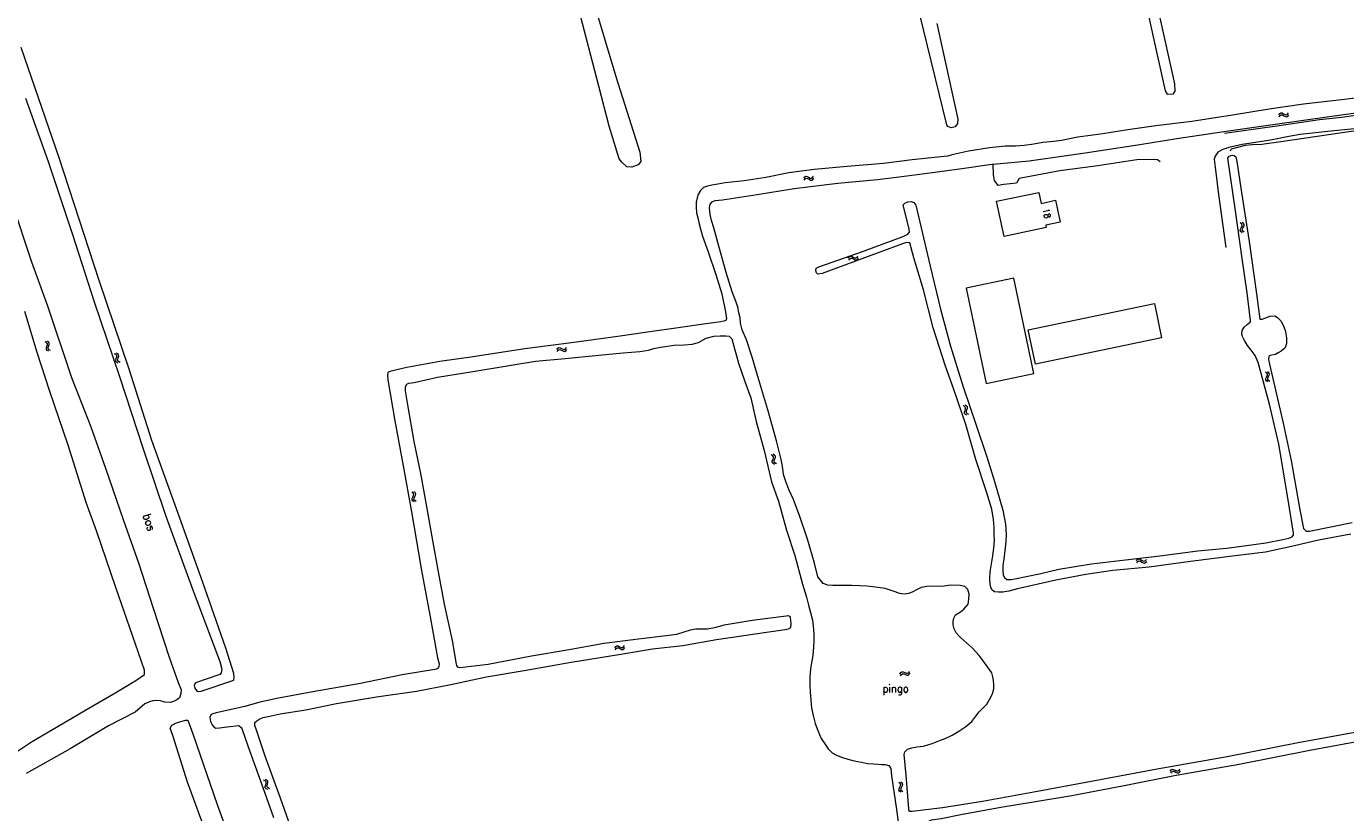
# Model space of a CAD drawing. Header units: metres. Extents: x 189705 to 199106, y 581686 to 588448.
# Tile 393 of 555: x 195610 to 195938, y 588019 to 588214. Entities that reach past the tile are written whole.
import ezdxf

# ---------------------------------------------------------------- set-up
doc = ezdxf.new("R2010")
doc.units = ezdxf.units.M
doc.layers.add('B-WA-OG-GBKN-G', color=7, linetype='Continuous', lineweight=18)
doc.styles.add('Style-STANDARD', font='STANDARD.shx')

msp = doc.modelspace()

# ---------------------------------------------------------------- linework, layer by layer
at = {"layer": 'B-WA-OG-GBKN-G'}
for p, q in [((195921.597, 588192.385), (195921.85, 588192.704)), ((195921.691, 588191.897), (195921.946, 588192.215)), ((195921.85, 588192.704), (195922.132, 588192.87)), ((195921.946, 588192.215), (195922.23, 588192.379)), ((195922.132, 588192.87), (195922.467, 588192.824)), ((195922.23, 588192.379), (195922.553, 588192.335)), ((195922.467, 588192.824), (195922.822, 588192.625)), ((195922.553, 588192.335), (195922.918, 588192.137)), ((195922.822, 588192.625), (195923.179, 588192.426)), ((195922.918, 588192.137), (195923.273, 588191.936)), ((195923.179, 588192.426), (195923.504, 588192.378)), ((195923.273, 588191.936), (195923.598, 588191.888)), ((195923.504, 588192.378), (195923.796, 588192.545)), ((195923.598, 588191.888), (195923.89, 588192.057)), ((195923.796, 588192.545), (195924.051, 588192.865)), ((195923.89, 588192.057), (195924.144, 588192.377)), ((195803.306, 588176.566), (195803.558, 588176.886)), ((195803.4, 588176.078), (195803.655, 588176.397)), ((195803.558, 588176.886), (195803.839, 588177.053)), ((195803.655, 588176.397), (195803.938, 588176.562)), ((195803.839, 588177.053), (195804.175, 588177.007)), ((195803.938, 588176.562), (195804.262, 588176.518)), ((195804.175, 588177.007), (195804.53, 588176.808)), ((195804.262, 588176.518), (195804.627, 588176.321)), ((195804.53, 588176.808), (195804.887, 588176.61)), ((195804.627, 588176.321), (195804.982, 588176.12)), ((195804.887, 588176.61), (195805.213, 588176.563)), ((195804.982, 588176.12), (195805.308, 588176.073)), ((195805.213, 588176.563), (195805.504, 588176.731)), ((195805.308, 588176.073), (195805.599, 588176.243)), ((195805.504, 588176.731), (195805.758, 588177.051)), ((195805.599, 588176.243), (195805.853, 588176.564)), ((195912.363, 588165.202), (195912.044, 588165.458)), ((195912.529, 588164.91), (195912.363, 588165.202)), ((195912.48, 588164.584), (195912.529, 588164.91)), ((195912.851, 588165.294), (195912.532, 588165.55)), ((195913.019, 588165.002), (195912.851, 588165.294)), ((195912.97, 588164.676), (195913.019, 588165.002)), ((195912.031, 588163.539), (195912.079, 588163.874)), ((195912.196, 588163.257), (195912.031, 588163.539)), ((195912.079, 588163.874), (195912.279, 588164.228)), ((195912.515, 588163.003), (195912.196, 588163.257)), ((195912.279, 588164.228), (195912.48, 588164.584)), ((195912.522, 588163.635), (195912.568, 588163.958)), ((195912.686, 588163.351), (195912.522, 588163.635)), ((195912.568, 588163.958), (195912.767, 588164.322)), ((195913.003, 588163.094), (195912.686, 588163.351)), ((195912.767, 588164.322), (195912.97, 588164.676)), ((195814.401, 588156.619), (195814.632, 588156.954)), ((195814.525, 588156.138), (195814.759, 588156.471)), ((195814.632, 588156.954), (195814.903, 588157.137)), ((195814.759, 588156.471), (195815.032, 588156.653)), ((195814.903, 588157.137), (195815.241, 588157.112)), ((195815.032, 588156.653), (195815.358, 588156.63)), ((195815.241, 588157.112), (195815.608, 588156.936)), ((195815.358, 588156.63), (195815.734, 588156.455)), ((195815.608, 588156.936), (195815.976, 588156.759)), ((195815.734, 588156.455), (195816.101, 588156.277)), ((195815.976, 588156.759), (195816.304, 588156.732)), ((195816.101, 588156.277), (195816.429, 588156.249)), ((195816.304, 588156.732), (195816.585, 588156.918)), ((195816.429, 588156.249), (195816.709, 588156.437)), ((195816.585, 588156.918), (195816.819, 588157.253)), ((195816.709, 588156.437), (195816.943, 588156.772)), ((195614.726, 588135.615), (195614.365, 588135.806)), ((195614.944, 588135.358), (195614.726, 588135.615)), ((195615.188, 588135.796), (195614.827, 588135.988)), ((195614.956, 588135.029), (195614.944, 588135.358)), ((195615.408, 588135.54), (195615.188, 588135.796)), ((195615.288, 588134.826), (195615.421, 588135.211)), ((195615.421, 588135.211), (195615.408, 588135.54)), ((195614.695, 588134.257), (195614.826, 588134.642)), ((195614.711, 588133.919), (195614.695, 588134.257)), ((195614.926, 588133.672), (195614.711, 588133.919)), ((195614.826, 588134.642), (195614.956, 588135.029)), ((195615.286, 588133.482), (195614.926, 588133.672)), ((195615.16, 588134.431), (195615.288, 588134.826)), ((195615.176, 588134.105), (195615.16, 588134.431)), ((195615.389, 588133.856), (195615.176, 588134.105)), ((195615.748, 588133.664), (195615.389, 588133.856)), ((195632.006, 588132.636), (195631.643, 588132.823)), ((195632.227, 588132.383), (195632.006, 588132.636)), ((195632.466, 588132.823), (195632.103, 588133.011)), ((195632.119, 588131.666), (195632.244, 588132.054)), ((195632.244, 588132.054), (195632.227, 588132.383)), ((195632.689, 588132.571), (195632.466, 588132.823)), ((195632.578, 588131.855), (195632.706, 588132.242)), ((195632.706, 588132.242), (195632.689, 588132.571)), ((195741.803, 588133.888), (195742.05, 588134.212)), ((195741.905, 588133.402), (195742.154, 588133.724)), ((195742.05, 588134.212), (195742.329, 588134.383)), ((195742.154, 588133.724), (195742.436, 588133.894)), ((195742.329, 588134.383), (195742.665, 588134.343)), ((195742.436, 588133.894), (195742.76, 588133.855)), ((195742.665, 588134.343), (195743.023, 588134.149)), ((195742.76, 588133.855), (195743.127, 588133.664)), ((195743.023, 588134.149), (195743.383, 588133.957)), ((195743.127, 588133.664), (195743.486, 588133.468)), ((195743.383, 588133.957), (195743.71, 588133.914)), ((195743.486, 588133.468), (195743.812, 588133.426)), ((195743.71, 588133.914), (195743.999, 588134.087)), ((195743.812, 588133.426), (195744.101, 588133.601)), ((195743.999, 588134.087), (195744.248, 588134.411)), ((195744.101, 588133.601), (195744.35, 588133.925)), ((195631.992, 588131.279), (195632.119, 588131.666)), ((195632.012, 588130.941), (195631.992, 588131.279)), ((195632.231, 588130.697), (195632.012, 588130.941)), ((195632.593, 588130.511), (195632.231, 588130.697)), ((195632.455, 588131.458), (195632.578, 588131.855)), ((195632.475, 588131.133), (195632.455, 588131.458)), ((195632.692, 588130.886), (195632.475, 588131.133)), ((195633.053, 588130.699), (195632.692, 588130.886)), ((195918.627, 588128.015), (195918.295, 588128.254)), ((195918.38, 588126.337), (195918.41, 588126.674)), ((195918.559, 588126.063), (195918.38, 588126.337)), ((195918.41, 588126.674), (195918.593, 588127.038)), ((195918.89, 588125.826), (195918.559, 588126.063)), ((195918.593, 588127.038), (195918.775, 588127.403)), ((195918.808, 588127.731), (195918.627, 588128.015)), ((195918.775, 588127.403), (195918.808, 588127.731)), ((195919.11, 588128.131), (195918.778, 588128.37)), ((195918.866, 588126.458), (195918.895, 588126.783)), ((195919.043, 588126.182), (195918.866, 588126.458)), ((195918.895, 588126.783), (195919.075, 588127.156)), ((195919.373, 588125.942), (195919.043, 588126.182)), ((195919.075, 588127.156), (195919.26, 588127.52)), ((195919.293, 588127.848), (195919.11, 588128.131)), ((195919.26, 588127.52), (195919.293, 588127.848)), ((195843.404, 588119.674), (195843.043, 588119.867)), ((195843.621, 588119.416), (195843.404, 588119.674)), ((195843.499, 588118.701), (195843.632, 588119.087)), ((195843.867, 588119.853), (195843.507, 588120.046)), ((195843.632, 588119.087), (195843.621, 588119.416)), ((195843.832, 588118.488), (195843.962, 588118.882)), ((195844.086, 588119.596), (195843.867, 588119.853)), ((195843.962, 588118.882), (195844.097, 588119.267)), ((195844.097, 588119.267), (195844.086, 588119.596)), ((195843.367, 588118.316), (195843.499, 588118.701)), ((195843.381, 588117.978), (195843.367, 588118.316)), ((195843.594, 588117.73), (195843.381, 588117.978)), ((195843.954, 588117.539), (195843.594, 588117.73)), ((195843.846, 588118.162), (195843.832, 588118.488)), ((195844.059, 588117.912), (195843.846, 588118.162)), ((195844.417, 588117.718), (195844.059, 588117.912)), ((195795.58, 588107.458), (195795.23, 588107.669)), ((195795.471, 588105.766), (195795.474, 588106.104)), ((195795.672, 588105.507), (195795.471, 588105.766)), ((195795.474, 588106.104), (195795.626, 588106.482)), ((195795.784, 588107.19), (195795.58, 588107.458)), ((195795.626, 588106.482), (195795.778, 588106.861)), ((195796.052, 588107.613), (195795.702, 588107.825)), ((195795.778, 588106.861), (195795.784, 588107.19)), ((195795.946, 588105.926), (195795.948, 588106.252)), ((195796.145, 588105.665), (195795.946, 588105.926)), ((195795.948, 588106.252), (195796.098, 588106.639)), ((195796.257, 588107.346), (195796.052, 588107.613)), ((195796.098, 588106.639), (195796.252, 588107.017)), ((195796.493, 588105.453), (195796.145, 588105.665)), ((195796.252, 588107.017), (195796.257, 588107.346)), ((195796.022, 588105.298), (195795.672, 588105.507)), ((195706.02, 588098.14), (195705.691, 588098.381)), ((195705.761, 588096.464), (195705.795, 588096.801)), ((195705.939, 588096.189), (195705.761, 588096.464)), ((195705.795, 588096.801), (195705.98, 588097.163)), ((195706.268, 588095.949), (195705.939, 588096.189)), ((195705.98, 588097.163), (195706.164, 588097.527)), ((195706.199, 588097.855), (195706.02, 588098.14)), ((195706.164, 588097.527), (195706.199, 588097.855)), ((195706.504, 588098.253), (195706.174, 588098.494)), ((195706.248, 588096.581), (195706.28, 588096.906)), ((195706.424, 588096.304), (195706.248, 588096.581)), ((195706.28, 588096.906), (195706.463, 588097.278)), ((195706.752, 588096.062), (195706.424, 588096.304)), ((195706.463, 588097.278), (195706.65, 588097.641)), ((195706.685, 588097.968), (195706.504, 588098.253)), ((195706.65, 588097.641), (195706.685, 588097.968)), ((195886.194, 588081.289), (195886.466, 588081.593)), ((195886.257, 588080.797), (195886.531, 588081.098)), ((195886.466, 588081.593), (195886.758, 588081.741)), ((195886.531, 588081.098), (195886.825, 588081.245)), ((195886.758, 588081.741), (195887.09, 588081.674)), ((195886.825, 588081.245), (195887.145, 588081.18)), ((195887.09, 588081.674), (195887.431, 588081.453)), ((195887.145, 588081.18), (195887.496, 588080.96)), ((195887.431, 588081.453), (195887.775, 588081.232)), ((195887.496, 588080.96), (195887.838, 588080.737)), ((195887.775, 588081.232), (195888.097, 588081.164)), ((195887.838, 588080.737), (195888.16, 588080.669)), ((195888.097, 588081.164), (195888.398, 588081.313)), ((195888.16, 588080.669), (195888.461, 588080.82)), ((195888.398, 588081.313), (195888.672, 588081.616)), ((195888.461, 588080.82), (195888.735, 588081.124)), ((195756.25, 588059.606), (195756.494, 588059.932)), ((195756.494, 588059.932), (195756.771, 588060.106)), ((195756.771, 588060.106), (195757.107, 588060.069)), ((195757.107, 588060.069), (195757.467, 588059.879)), ((195757.467, 588059.879), (195757.829, 588059.69)), ((195757.829, 588059.69), (195758.156, 588059.651)), ((195758.156, 588059.651), (195758.443, 588059.827)), ((195758.443, 588059.827), (195758.689, 588060.153)), ((195758.55, 588059.342), (195758.796, 588059.668)), ((195756.357, 588059.121), (195756.603, 588059.445)), ((195756.603, 588059.445), (195756.882, 588059.618)), ((195756.882, 588059.618), (195757.207, 588059.582)), ((195757.207, 588059.582), (195757.576, 588059.394)), ((195757.576, 588059.394), (195757.937, 588059.203)), ((195757.937, 588059.203), (195758.264, 588059.164)), ((195758.264, 588059.164), (195758.55, 588059.342)), ((195827.282, 588053.078), (195827.499, 588053.423)), ((195827.499, 588053.423), (195827.761, 588053.619)), ((195827.647, 588052.947), (195827.912, 588053.141)), ((195827.761, 588053.619), (195828.1, 588053.609)), ((195827.912, 588053.141), (195828.238, 588053.132)), ((195828.1, 588053.609), (195828.474, 588053.449)), ((195828.238, 588053.132), (195828.622, 588052.975)), ((195828.474, 588053.449), (195828.85, 588053.29)), ((195828.85, 588053.29), (195829.179, 588053.277)), ((195829.179, 588053.277), (195829.451, 588053.475)), ((195829.451, 588053.475), (195829.67, 588053.821)), ((195829.597, 588053), (195829.815, 588053.346)), ((195827.428, 588052.603), (195827.647, 588052.947)), ((195828.622, 588052.975), (195828.996, 588052.813)), ((195828.996, 588052.813), (195829.325, 588052.8)), ((195829.325, 588052.8), (195829.597, 588053)), ((195669.636, 588026.628), (195669.268, 588026.807)), ((195894.593, 588028.843), (195894.828, 588029.176)), ((195894.713, 588028.362), (195894.951, 588028.693)), ((195894.828, 588029.176), (195895.1, 588029.358)), ((195894.951, 588028.693), (195895.225, 588028.873)), ((195895.1, 588029.358), (195895.438, 588029.33)), ((195895.225, 588028.873), (195895.55, 588028.846)), ((195895.438, 588029.33), (195895.803, 588029.15)), ((195895.55, 588028.846), (195895.925, 588028.669)), ((195895.803, 588029.15), (195896.17, 588028.971)), ((195895.925, 588028.669), (195896.291, 588028.487)), ((195896.17, 588028.971), (195896.498, 588028.941)), ((195896.291, 588028.487), (195896.618, 588028.457)), ((195896.498, 588028.941), (195896.78, 588029.124)), ((195896.618, 588028.457), (195896.9, 588028.642)), ((195896.78, 588029.124), (195897.017, 588029.458)), ((195896.9, 588028.642), (195897.137, 588028.976)), ((195669.18, 588026.43), (195668.812, 588026.609)), ((195669.407, 588026.182), (195669.18, 588026.43)), ((195669.197, 588025.073), (195669.314, 588025.462)), ((195669.224, 588024.735), (195669.197, 588025.073)), ((195669.448, 588024.496), (195669.224, 588024.735)), ((195669.314, 588025.462), (195669.431, 588025.854)), ((195669.431, 588025.854), (195669.407, 588026.182)), ((195669.815, 588024.319), (195669.448, 588024.496)), ((195669.865, 588026.38), (195669.636, 588026.628)), ((195669.655, 588025.263), (195669.769, 588025.662)), ((195669.683, 588024.938), (195669.655, 588025.263)), ((195669.905, 588024.696), (195669.683, 588024.938)), ((195669.769, 588025.662), (195669.889, 588026.052)), ((195669.889, 588026.052), (195669.865, 588026.38)), ((195670.271, 588024.517), (195669.905, 588024.696)), ((195827.327, 588025.826), (195827.006, 588026.079)), ((195827.01, 588024.16), (195827.055, 588024.496)), ((195827.177, 588023.879), (195827.01, 588024.16)), ((195827.055, 588024.496), (195827.253, 588024.852)), ((195827.498, 588023.628), (195827.177, 588023.879)), ((195827.253, 588024.852), (195827.45, 588025.209)), ((195827.496, 588025.535), (195827.327, 588025.826)), ((195827.45, 588025.209), (195827.496, 588025.535)), ((195827.815, 588025.922), (195827.494, 588026.175)), ((195827.501, 588024.261), (195827.543, 588024.584)), ((195827.666, 588023.977), (195827.501, 588024.261)), ((195827.543, 588024.584), (195827.74, 588024.949)), ((195827.986, 588023.724), (195827.666, 588023.977)), ((195827.74, 588024.949), (195827.939, 588025.305)), ((195827.986, 588025.631), (195827.815, 588025.922)), ((195827.939, 588025.305), (195827.986, 588025.631))]:
    msp.add_line(p, q, dxfattribs=at)
at = {"layer": 'B-WA-OG-GBKN-G', "flags": 128}
for points in [[(195762.472, 588183.068), (195762.729, 588180.696), (195762.072, 588179.88), (195760.466, 588179.28), (195759.229, 588179.38), (195758.001, 588180.56), (195757.382, 588181.424), (195754.848, 588189.543), (195752.249, 588199.484), (195747.22, 588218.964), (195742.659, 588236.851), (195736.452, 588259.502), (195730.597, 588280.341), (195730.414, 588282.101), (195730.876, 588282.905), (195731.48, 588283.565), (195732.471, 588283.818), (195732.899, 588283.529), (195733.414, 588282.704), (195738.814, 588263.848), (195747.801, 588231.149), (195756.517, 588201.941), (195762.472, 588183.068)], [(195880.393, 588256.802), (195893.3, 588198.294), (195893.819, 588197.465), (195895.442, 588197.552), (195895.781, 588198.256), (195895.756, 588200.063), (195882.878, 588258.111)], [(195841.657, 588191.241), (195841.636, 588190.187), (195841.045, 588189.396), (195840.027, 588189.143), (195839.222, 588189.487), (195838.938, 588189.893), (195833.13, 588213.61), (195826.018, 588242.688)], [(195836.44, 588215.123), (195841.657, 588191.241)], [(195621.238, 588162.546), (195626.616, 588145.775), (195632.906, 588127.185), (195638.837, 588109.149), (195644.47, 588092.43), (195651.008, 588074.42), (195657.878, 588056.155), (195658.431, 588054.316), (195658.267, 588053.345), (195657.921, 588052.915), (195651.864, 588050.911), (195651.485, 588050.279), (195651.661, 588049.569), (195652.09, 588049.008), (195652.52, 588048.747), (195653.27, 588048.811), (195661.388, 588051.517), (195661.454, 588052.364), (195661.383, 588053.205), (195659.406, 588059.55), (195653.604, 588076.106), (195647.066, 588094.227), (195640.945, 588111.253), (195635.3, 588129.002), (195627.839, 588151.087), (195617.875, 588181.662), (195608.458, 588209.097)], [(195983.236, 588209.771), (195984.202, 588203.132), (195984.16, 588202.008), (195983.786, 588201.175), (195982.996, 588200.135), (195982.248, 588199.552), (195980.668, 588198.761), (195979.213, 588198.386), (195976.761, 588197.928), (195965.889, 588196.026), (195954.034, 588194.039), (195946.094, 588192.915), (195937.34, 588191.707), (195931.769, 588191.083), (195921.108, 588189.549), (195908.12, 588187.678)], [(195609.508, 588196.536), (195615.147, 588180.756), (195621.238, 588162.546)], [(195850.489, 588180.088), (195859.46, 588180.938), (195873.395, 588182.89), (195887.012, 588184.948), (195896.269, 588186.445), (195907.943, 588188.211), (195920.718, 588190.048), (195934.217, 588191.905), (195948.654, 588193.931), (195959.633, 588195.851)], [(195944.62, 588197.039), (195937.985, 588196.214), (195927.793, 588195.004), (195919.228, 588193.756), (195910.069, 588192.278), (195900.005, 588190.729), (195890.972, 588189.595)], [(195987.487, 588191.151), (195985.858, 588192.533), (195984.445, 588193.324), (195981.743, 588194.24), (195979.623, 588194.865), (195976.339, 588194.615), (195966.964, 588193.162), (195954.639, 588190.958), (195943.906, 588189.174), (195935.426, 588188.384), (195929.98, 588187.801), (195926.969, 588187.43), (195924.1, 588186.931), (195919.528, 588186.015), (195915.852, 588185.442), (195912.526, 588184.984), (195909.201, 588184.193), (195907.704, 588183.735), (195906.457, 588183.069), (195905.75, 588182.07), (195905.501, 588181.321), (195905.75, 588179.322), (195906.581, 588172.473), (195908.46, 588159.302)], [(195980.497, 588192.89), (195979.345, 588193.83), (195978.817, 588193.882), (195969.415, 588192.613), (195953.538, 588190.195), (195937.403, 588187.879), (195922.12, 588185.668), (195917.367, 588184.98), (195914.99, 588184.874), (195913.247, 588184.715), (195909.761, 588183.763), (195909.522, 588183.341)], [(195890.972, 588189.595), (195884.01, 588188.596), (195877.824, 588187.651), (195871.561, 588186.784), (195867.531, 588185.979), (195865.517, 588185.72), (195862.826, 588185.459), (195860.59, 588185.071), (195858.217, 588184.684), (195856.054, 588184.524), (195853.547, 588184.522), (195849.566, 588184.095), (195844.351, 588183.292), (195840.64, 588182.479), (195839.079, 588182.055), (195830.315, 588181.116), (195823.156, 588180.241), (195814.166, 588179.492), (195805.926, 588178.742), (195799.602, 588177.886), (195793.91, 588176.743), (195788.511, 588175.906), (195783.785, 588175.434), (195781.894, 588175.077), (195780.401, 588174.85), (195779.364, 588174.571), (195778.314, 588174.226), (195777.629, 588173.529), (195777.055, 588172.525), (195776.741, 588171.691), (195776.506, 588170.609), (195776.505, 588169.266), (195776.641, 588167.969), (195776.959, 588166.71), (195777.297, 588165.224), (195777.713, 588163.659), (195778.136, 588162.114), (195779.521, 588158.253), (195781.44, 588152.567), (195782.949, 588147.762), (195783.832, 588143.283), (195784.111, 588141.555), (195783.915, 588141.125), (195783.446, 588140.962), (195782.696, 588140.819), (195778.373, 588140.19), (195772.004, 588139.309), (195764.389, 588138.258), (195757.015, 588137.182), (195745.514, 588135.606)], [(195892.103, 588180.653), (195891.418, 588181.168), (195890.391, 588181.225), (195886.282, 588181.168), (195876.579, 588179.682), (195867.087, 588178.431), (195856.984, 588176.488), (195856.3, 588175.345), (195853.18, 588175.009), (195851.696, 588174.78), (195850.84, 588176.037), (195850.612, 588177.409), (195850.489, 588180.088)], [(195875.013, 588080.5), (195883.433, 588081.524), (195892.019, 588082.508), (195901.446, 588083.746), (195908.631, 588084.438), (195913.025, 588085.002), (195918.436, 588085.735), (195922.622, 588086.598), (195924.089, 588086.949), (195924.93, 588087.255), (195925.283, 588087.757), (195925.29, 588088.18), (195923.999, 588096.46), (195921.656, 588110.309), (195919.304, 588120.33), (195916.489, 588130.632), (195915.753, 588132.399), (195914.77, 588133.71), (195913.819, 588134.871), (195913.057, 588136.163), (195912.569, 588137.141), (195912.413, 588137.734), (195912.486, 588138.673), (195913.014, 588139.5), (195913.719, 588140.171), (195914.593, 588140.797), (195914.6, 588141.129), (195913.77, 588148.04), (195912.499, 588156.554), (195910.859, 588168.427), (195908.952, 588181.557), (195909.272, 588182.079), (195910.009, 588182.332), (195910.478, 588182.267), (195910.934, 588181.875), (195911.148, 588180.729), (195912.315, 588173.01), (195914.242, 588160.766), (195916.077, 588147.805), (195916.867, 588141.429), (195917.448, 588141.422), (195918.393, 588141.812), (195919.384, 588142.248), (195920.603, 588142.299), (195921.32, 588141.856), (195922.108, 588141.027), (195922.772, 588139.795), (195923.299, 588138.386), (195923.546, 588136.697), (195923.512, 588135.315)], [(195813.187, 588075.152), (195811.818, 588075.147), (195810.527, 588075.128), (195809.288, 588075.168), (195808.115, 588075.638), (195806.819, 588077.308), (195805.981, 588080.686), (195804.232, 588086.632), (195802.307, 588092.331), (195800.778, 588096.537), (195799.567, 588099.028), (195798.838, 588100.991), (195798.305, 588102.791), (195798.02, 588104.884), (195797.682, 588106.533), (195796.552, 588111.162), (195794.4, 588118.896), (195792.143, 588126.388), (195790.44, 588131.995), (195789.054, 588136.286), (195787.987, 588138.764), (195787.604, 588140.433), (195787.487, 588141.802), (195787.071, 588143.38), (195787.013, 588144.214), (195786.486, 588145.662), (195785.484, 588148.244), (195784.008, 588153.069), (195782.155, 588159.661), (195780.901, 588164.173), (195780.361, 588166.064), (195780.023, 588167.525), (195779.862, 588169.252), (195779.999, 588170.119), (195780.495, 588170.667), (195781.277, 588170.992), (195783.122, 588171.212), (195791.748, 588172.542), (195800.921, 588173.969), (195811.776, 588175.323), (195821.686, 588176.255), (195827.045, 588176.909), (195834.686, 588177.907), (195842.66, 588179.016), (195850.118, 588180.053), (195850.489, 588180.088)], [(195851.361, 588170.828), (195861.87, 588173.044), (195862.408, 588170.296), (195866.048, 588171.064), (195867.187, 588165.663), (195863.567, 588164.899), (195863.703, 588164.253), (195853.214, 588162.041), (195851.361, 588170.828)], [(195606.136, 588170.531), (195610.991, 588155.729), (195614.995, 588144.755), (195620.938, 588126.961), (195625.747, 588114.653), (195629.405, 588104.37), (195633.822, 588091.525), (195637.692, 588080.511), (195641.295, 588069.478), (195645.276, 588057.311), (195647.494, 588050.94), (195648.229, 588049.141), (195648.209, 588048.254), (195647.817, 588047.179), (195647.217, 588046.671), (195646.33, 588046.215), (195645.521, 588045.974), (195644.211, 588046.041), (195643.083, 588046.374), (195642.171, 588046.466), (195641.226, 588046.388), (195640.345, 588046.128), (195639.243, 588045.627), (195636.823, 588043.543), (195630.17, 588040.17), (195620.625, 588034.412), (195609.672, 588028.338)], [(195849.76, 588078.536), (195850.094, 588080.511), (195850.415, 588082.479), (195850.619, 588084.448), (195850.816, 588086.358), (195850.778, 588088.014), (195850.74, 588089.546), (195850.605, 588091.547), (195850.176, 588094.116), (195848.791, 588098.452), (195846.209, 588106.538), (195843.68, 588115.216), (195840.584, 588124.221), (195838.645, 588129.77), (195835.537, 588139.264), (195833.112, 588148.79), (195830.771, 588156.713), (195829.764, 588160.462), (195828.799, 588160.541), (195821.594, 588157.88), (195807.92, 588152.806), (195806.85, 588152.683), (195806.492, 588152.989), (195806.369, 588153.589), (195806.447, 588154.137), (195807.112, 588154.508), (195818.204, 588158.385), (195827.835, 588161.995), (195828.566, 588162.282), (195829.277, 588162.633), (195829.616, 588163.096), (195829.551, 588163.917), (195828.063, 588169.916), (195828.487, 588170.346), (195829.224, 588170.664), (195830.098, 588170.749), (195830.756, 588170.552), (195831.238, 588169.874), (195834.805, 588154.669), (195837.346, 588143.917), (195839.842, 588134.698), (195843.022, 588124.611), (195846.151, 588115.299), (195848.824, 588107.403), (195850.638, 588101.58), (195852.927, 588093.918), (195853.524, 588090.424), (195853.705, 588087.855), (195853.625, 588086.004), (195853.14, 588081.708)], [(195843.733, 588149.182), (195848.716, 588125.439), (195860.636, 588127.94), (195855.653, 588151.683), (195843.733, 588149.182)], [(195890.64, 588145.336), (195892.422, 588136.837), (195861.004, 588130.265), (195859.222, 588138.764), (195890.64, 588145.336)], [(195597.472, 588027.256), (195611.027, 588036.219), (195625.249, 588044.604), (195632.017, 588048.465), (195637, 588051.486), (195639.1, 588052.932), (195639.159, 588053.636), (195639.101, 588054.021), (195636.167, 588062.635), (195632.017, 588074.6), (195627.21, 588088.724), (195624.639, 588095.769), (195620.117, 588110.074), (195615.468, 588123.687), (195612.413, 588133.184), (195609.295, 588143.412)], [(195745.514, 588135.606), (195733.851, 588134.109), (195720.394, 588131.988), (195712.662, 588130.957), (195704.453, 588129.451), (195700.528, 588128.541), (195699.758, 588128.157), (195699.634, 588127.493), (195699.731, 588126.339), (195701.47, 588116.174), (195703.554, 588104.96), (195705.664, 588093.459), (195708.091, 588078.822), (195710.442, 588066.376), (195712.13, 588057.13), (195712.48, 588055.592), (195712.434, 588054.985), (195712.278, 588054.497), (195711.912, 588054.262), (195703.332, 588052.841), (195692.913, 588050.691), (195681.06, 588048.64), (195672.526, 588047.089), (195667.89, 588046.062), (195664.134, 588044.97), (195656.982, 588043.417), (195656.121, 588043.157), (195655.639, 588042.884), (195655.449, 588042.245), (195655.611, 588041.228), (195656.021, 588040.393), (195656.406, 588039.924), (195656.92, 588039.617), (195657.8, 588039.642), (195659.73, 588039.96), (195662.605, 588040.271), (195663.237, 588039.782), (195663.407, 588039.495), (195664.968, 588034.937), (195667.817, 588027.118), (195671.291, 588017.37)], [(195773.452, 588063.525), (195771.62, 588062.952), (195769.677, 588062.673), (195761.534, 588061.695), (195753.599, 588060.691), (195744.361, 588059.049), (195735.487, 588057.484), (195724.697, 588055.452), (195717.675, 588054.597), (195717.193, 588054.78), (195716.92, 588055.223), (195716.816, 588055.569), (195715.842, 588061.45), (195713.861, 588070.46), (195712.322, 588078.532), (195710.978, 588086.356), (195709.55, 588094.33), (195707.999, 588102.577), (195706.336, 588110.994), (195704.687, 588120.161), (195704.168, 588123.643), (195704.156, 588124.725), (195704.476, 588125.298), (195704.946, 588125.526), (195706.334, 588125.714), (195712.078, 588126.988), (195720.919, 588128.441), (195729.454, 588129.836), (195736.534, 588130.972), (195743.94, 588131.637), (195752.285, 588132.511), (195758.329, 588133.054), (195762.462, 588133.37), (195764.633, 588133.753), (195766.015, 588134.137), (195767.684, 588134.462), (195771.055, 588134.987), (195773.604, 588135.09), (195775.527, 588135.245), (195777.144, 588135.687), (195779.036, 588136.735), (195780.907, 588137.19), (195782.485, 588137.332), (195783.88, 588137.344), (195784.734, 588137.252), (195785.378, 588136.547), (195787.049, 588130.464), (195788.656, 588125.906), (195790.106, 588121.85), (195791.445, 588115.962)], [(195923.512, 588135.315), (195923.133, 588134.266), (195922.22, 588133.458), (195921.47, 588133.087), (195920.765, 588132.696), (195919.9, 588132.473), (195919.489, 588132.401), (195919.163, 588132.252), (195919.032, 588131.385), (195919.292, 588130.231), (195922.755, 588115.541), (195924.71, 588106.269), (195926.891, 588093.94), (195927.807, 588089.285), (195928.419, 588088.665), (195929.241, 588088.665), (195939.92, 588090.834)], [(195791.445, 588115.962), (195793.441, 588108.718), (195795.273, 588100.972), (195797.056, 588096.134), (195799.032, 588088.922), (195801.074, 588082.565), (195803.011, 588075.477), (195804.032, 588072.178), (195804.507, 588070.222), (195804.994, 588068.364), (195805.462, 588066.499), (195805.631, 588064.96), (195805.792, 588063.122), (195805.849, 588061.446), (195805.75, 588059.745), (195805.612, 588057.692), (195805.252, 588055.873), (195804.997, 588054.341), (195804.813, 588052.275), (195804.844, 588050.202), (195804.904, 588048.533), (195805.261, 588044.672), (195805.677, 588042.703), (195806.19, 588040.773), (195806.834, 588038.986), (195807.667, 588037.003), (195808.709, 588035.406), (195809.38, 588034.408), (195810.396, 588033.442), (195811.478, 588032.894), (195812.931, 588032.293), (195814.319, 588031.842), (195815.896, 588031.43), (195817.702, 588031.083), (195819.221, 588030.821), (195820.57, 588030.67), (195821.73, 588030.604), (195822.78, 588030.571), (195823.621, 588030.505), (195824.494, 588030.276), (195824.969, 588029.533), (195825.177, 588027.688), (195826.448, 588019.336), (195827.861, 588008.794)], [(195939.579, 588087.94), (195931.488, 588086.446), (195925.522, 588084.978), (195918.298, 588083.458), (195910.722, 588082.486), (195899.658, 588081.073), (195889.377, 588079.686), (195880.302, 588078.891), (195873.593, 588077.846), (195866.069, 588076.457), (195856.543, 588074.333), (195854.405, 588073.747), (195852.866, 588073.449), (195851.856, 588073.43), (195850.839, 588073.574), (195850.265, 588073.94), (195849.901, 588074.67), (195849.732, 588075.479), (195849.642, 588076.861), (195849.76, 588078.536)], [(195853.14, 588081.708), (195852.936, 588080.15), (195852.922, 588078.97), (195853, 588077.706), (195853.286, 588077.106), (195853.892, 588076.584), (195854.981, 588076.628), (195855.867, 588076.752), (195862.394, 588078.116), (195866.85, 588079.163), (195875.013, 588080.5)], [(195843.715, 588039.968), (195845.196, 588041.265), (195846.201, 588042.568), (195847.043, 588043.662), (195848.002, 588044.678), (195848.908, 588045.581), (195849.613, 588046.715), (195850.344, 588048.181), (195850.631, 588049.361), (195850.619, 588050.56), (195850.529, 588052.047), (195850.178, 588053.39), (195849.104, 588054.896), (195848.003, 588056.338), (195846.981, 588057.675), (195845.339, 588059.515), (195842.388, 588062.164), (195841.958, 588062.581), (195841.274, 588063.364), (195840.786, 588064.31), (195840.507, 588065.294), (195840.507, 588066.174), (195840.717, 588067.022), (195841.128, 588067.784), (195842.347, 588068.578), (195843.208, 588069.223), (195844.278, 588070.441), (195844.469, 588071.745), (195844.482, 588072.938), (195844.157, 588074.131), (195843.395, 588074.855), (195842.313, 588075.156), (195839.954, 588075.216), (195838.317, 588074.99), (195836.733, 588074.86), (195835.429, 588074.92), (195833.969, 588074.915), (195832.548, 588074.648), (195831.413, 588074.082), (195830.448, 588073.548), (195829.509, 588073.145), (195828.355, 588072.937), (195827.136, 588073.114), (195826.054, 588073.513), (195823.61, 588074.349), (195821.185, 588074.709), (195818.988, 588074.933), (195817.274, 588075.071), (195815.273, 588075.105), (195813.187, 588075.152)], [(195676.515, 588012.248), (195673.035, 588022.186), (195669.184, 588032.645), (195666.946, 588039.335), (195666.654, 588040.216), (195666.654, 588040.959), (195667.143, 588041.454), (195667.854, 588041.916), (195668.722, 588042.228), (195669.921, 588042.527), (195672.92, 588043.131), (195679.336, 588044.196), (195686.984, 588045.702), (195696.913, 588047.383), (195706.836, 588048.771), (195715.391, 588050.453), (195724.297, 588052.362), (195733.653, 588053.965), (195745.421, 588055.99), (195757.3, 588057.937), (195765.691, 588059.384), (195773.208, 588060.148), (195781.625, 588061.654), (195794.612, 588063.6), (195798.661, 588064.196), (195799.509, 588064.352), (195800.083, 588064.691), (195800.201, 588065.571), (195800.123, 588066.444), (195799.993, 588067.214), (195799.524, 588067.527), (195798.905, 588067.514), (195790.501, 588066.406), (195783.505, 588065.225), (195781.054, 588064.601), (195779.378, 588064.257), (195777.905, 588064.206), (195776.445, 588064.22), (195775.062, 588063.986), (195773.452, 588063.525)], [(195659.417, 588000), (195654.874, 588012.353), (195649.882, 588026.098), (195646.185, 588037.736), (195645.553, 588039.61), (195645.976, 588040.35), (195647.085, 588040.932), (195649.356, 588041.62), (195649.937, 588041.62), (195651.205, 588038.181), (195657.27, 588020.606), (195661.634, 588008.446), (195664.381, 588000)], [(195946.523, 588039.603), (195926.872, 588036.059), (195908.766, 588032.474), (195891.319, 588029.352), (195875.802, 588026.482), (195860.637, 588023.612), (195847.845, 588021.354), (195837.833, 588019.758), (195830.355, 588018.87), (195829.716, 588018.864), (195829.508, 588019.164), (195829.482, 588019.477), (195828.797, 588027.92), (195828.299, 588033.031), (195828.456, 588033.696), (195829.167, 588034.367), (195830.237, 588034.698), (195831.482, 588034.945), (195833.144, 588035.146), (195835.329, 588035.79), (195836.985, 588036.421), (195838.498, 588037.026), (195840.252, 588037.872), (195841.961, 588038.835), (195843.715, 588039.968)], [(195832.297, 588000), (195831.723, 588003.439), (195830.407, 588013.824), (195830.688, 588014.626), (195835.155, 588016.748), (195837.555, 588017.124), (195842.477, 588018.046), (195852.368, 588019.935), (195861.059, 588021.317), (195870.121, 588022.803), (195883.546, 588025.407), (195896.103, 588027.908), (195911.731, 588030.627), (195929.368, 588034.134), (195950.942, 588038.107)]]:
    msp.add_lwpolyline(points, dxfattribs=at)

# ---------------------------------------------------------------- texts
at = {"layer": 'B-WA-OG-GBKN-G', "style": 'Style-STANDARD'}
for s, height, rotation, p in [('18', 1.6, 281.95065, (195862.825, 588168.851)), ('bos', 2, 288.85184, (195638.682, 588092.571))]:
    msp.add_text(s, height=height, rotation=rotation, dxfattribs=at).set_placement(p)
msp.add_text('pingo', height=2, dxfattribs=at).set_placement((195822.912, 588048.486))

doc.saveas('drawing.dxf')
